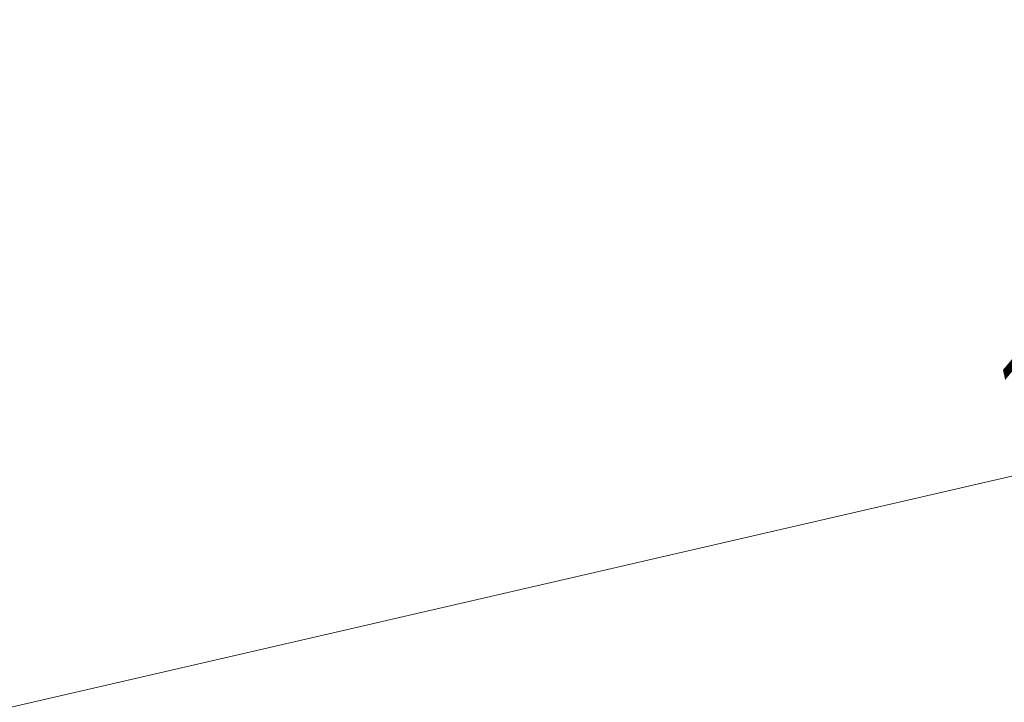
# Model space of a CAD drawing. Header units: millimetres. Extents: x -2233 to 61924, y -68080 to 6847.
# Tile 913 of 1056: x 31688 to 34576, y 2387 to 4387. Entities that reach past the tile are written whole.
import ezdxf

# ---------------------------------------------------------------- set-up
doc = ezdxf.new("R2010")
doc.units = ezdxf.units.MM
doc.layers.add('COTAS_P', color=1, linetype='Continuous', lineweight=0)
doc.dimstyles.new('R19_100', dxfattribs={"dimtxt": 250, "dimasz": 150, "dimexe": 150, "dimexo": 80, "dimgap": 100, "dimtad": 1, "dimtih": 1, "dimtoh": 1, "dimdsep": 46, "dimcen": 0.09, "dimadec": 0, "dimazin": 0, "dimtfac": 1, "dimtdec": 4, "dimtofl": 0, "dimtmove": 0, "dimatfit": 3, "dimfxl": 1, "dimtolj": 1, "dimtzin": 0, "dimarcsym": 0})

# ---------------------------------------------------------------- blocks, each defined once
blk = doc.blocks.new('DIM_R28_10')
at = {"layer": 'COTAS_P'}
for p, q in [((28860.4, 1727), (40359, 4377)), ((40359, 4377), (40202.7, 4387.2)), ((40359, 4377), (40223, 4299.5)), ((40561.1, 3500), (40359, 4377)), ((28860.4, 1727), (28996.5, 1804.5)), ((29062.5, 850), (28860.4, 1727)), ((28860.4, 1727), (29016.7, 1716.8))]:
    blk.add_line(p, q, dxfattribs=at)
blk.add_text('11800 P', height=250, rotation=12.978, dxfattribs=at).set_placement((34587.3, 3149.5))

msp = doc.modelspace()

# ---------------------------------------------------------------- dimensions: what is measured, and where the dimension line sits
at = {"layer": 'COTAS_P'}
dim = msp.add_aligned_dim(p1=(29062.547, 850), p2=(40561.134, 3500), distance=900, text='<> P', dimstyle='R19_100', dxfattribs=at)
dim.commit()
dim.dimension.update_dxf_attribs({"geometry": 'DIM_R28_10', "text_midpoint": (34609.722, 3052.011)})

doc.saveas('drawing.dxf')
